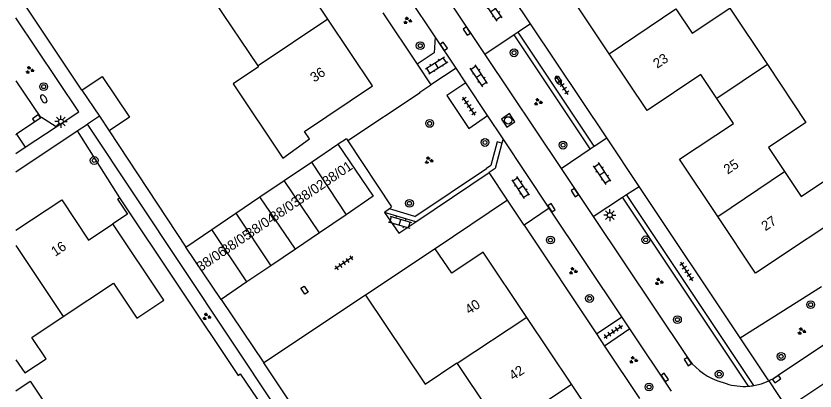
# Model space of a CAD drawing. Extents: x 137999 to 141000, y 397500 to 400501.
# Drawn here: x 138000 to 138081.8, y 399362.1 to 399400.5 of the extents above; entities that cross this region are included whole.
import ezdxf

# ---------------------------------------------------------------- set-up
doc = ezdxf.new("R2010")
doc.units = 0
for name, color, linetype in [('gg-afsc-erfafscheiding', 7, 'Continuous'), ('gg-afsc-hekwerk', 7, 'Continuous'), ('gg-afsc-muur', 7, 'Continuous'), ('gg-anno-huisnummerreeks BGT', 7, 'Continuous'), ('gg-bbg-bijgebouw', 7, 'Continuous'), ('gg-bbg-gedigitaliseerde bebouwing', 7, 'Continuous'), ('gg-bbg-gedigitaliseerde bijgebouw', 7, 'Continuous'), ('gg-bbg-hoofdgebouw', 7, 'Continuous'), ('gg-bbg-tussenscheiding', 7, 'Continuous'), ('gg-knt-verharding', 7, 'Continuous'), ('gt-grn-groengrens', 7, 'Continuous'), ('gt-grn-vlakafsluiter', 7, 'Continuous'), ('gt-grn-weggrens', 7, 'Continuous'), ('gt-symb-boom', 7, 'Continuous'), ('gt-symb-brandkraan', 7, 'Continuous'), ('gt-symb-groenvak', 7, 'Continuous'), ('gt-symb-klinker verharding', 7, 'Continuous'), ('gt-symb-kolk', 7, 'Continuous'), ('gt-symb-kolk center center', 7, 'Continuous'), ('gt-symb-lichtmast', 7, 'Continuous'), ('gt-symb-rioolschacht', 7, 'Continuous'), ('gt-symb-tegel verharding', 7, 'Continuous')]:
    doc.layers.add(name, color=color, linetype=linetype)

# ---------------------------------------------------------------- blocks, each defined once
blk = doc.blocks.new('gt0-BOOM')
at = {"layer": 'gt-symb-boom'}
for radius in [0.4, 0.2]:
    blk.add_circle((0, 0), radius, dxfattribs=at)
blk = doc.blocks.new('gt0-GRVAK')
at = {"layer": 'gt-symb-groenvak'}
for p, q in [((-0.11, 0.189), (-0.228, 0.24)), ((-0.182, 0.153), (0.088, 0.153)), ((-0.091, 0.211), (-0.156, 0.322)), ((-0.047, 0.214), (-0.047, 0.393)), ((-0.004, 0.211), (0.061, 0.322)), ((0.015, 0.189), (0.133, 0.24)), ((0.262, -0.052), (0.197, 0.059)), ((0.305, -0.049), (0.305, 0.13)), ((0.349, -0.052), (0.414, 0.059)), ((-0.245, -0.228), (-0.363, -0.177)), ((-0.318, -0.264), (-0.047, -0.264)), ((-0.226, -0.206), (-0.291, -0.095)), ((-0.183, -0.203), (-0.183, -0.024)), ((-0.139, -0.206), (-0.074, -0.095)), ((-0.12, -0.228), (-0.002, -0.177)), ((0.243, -0.074), (0.125, -0.023)), ((0.17, -0.11), (0.441, -0.11)), ((0.368, -0.074), (0.486, -0.023))]:
    blk.add_line(p, q, dxfattribs=at)
blk = doc.blocks.new('gt0-TEG1')
at = {"layer": 'gt-symb-tegel verharding'}
for p, q in [((-1.125, 0), (1.125, 0)), ((-0.9, -0.25), (-0.9, 0.25)), ((-0.45, -0.25), (-0.45, 0.25)), ((0, -0.25), (0, 0.25)), ((0.45, -0.25), (0.45, 0.25)), ((0.9, -0.25), (0.9, 0.25))]:
    blk.add_line(p, q, dxfattribs=at)
blk = doc.blocks.new('gt0-KOLK')
at = {"layer": 'gt-symb-kolk'}
blk.add_lwpolyline([(0, 0), (0.375, 0), (0.375, 0.4), (-0.375, 0.4), (-0.375, 0), (0, 0)], dxfattribs=at)
blk = doc.blocks.new('gt0-LMAST')
at = {"layer": 'gt-symb-lichtmast'}
for p, q in [((-0.182, 0.173), (-0.447, 0.438)), ((-0.005, 0.246), (-0.005, 0.621)), ((0.172, 0.173), (0.437, 0.438)), ((-0.255, -0.004), (-0.63, -0.004)), ((-0.182, -0.181), (-0.447, -0.446)), ((-0.005, -0.254), (-0.005, -0.629)), ((0.437, -0.446), (0.172, -0.181)), ((0.245, -0.004), (0.62, -0.004))]:
    blk.add_line(p, q, dxfattribs=at)
blk.add_circle((-0.005, -0.004), 0.25, dxfattribs=at)
blk = doc.blocks.new('gt0-KL1')
at = {"layer": 'gt-symb-klinker verharding'}
for p, q in [((-1.15, 0.3), (1.15, 0.3)), ((-1, -0.3), (-1, 0.3)), ((-0.5, 0.3), (-0.5, 0.45)), ((0, -0.3), (0, 0.3)), ((0.5, 0.3), (0.5, 0.45)), ((1, -0.3), (1, 0.3)), ((-1.15, -0.3), (1.15, -0.3)), ((-0.5, -0.45), (-0.5, -0.3)), ((0.5, -0.45), (0.5, -0.3))]:
    blk.add_line(p, q, dxfattribs=at)
blk = doc.blocks.new('gt0-RS')
at = {"layer": 'gt-symb-rioolschacht'}
blk.add_lwpolyline([(-0.5, -0.5), (0.5, -0.5), (0.5, 0.5), (-0.5, 0.5)], close=True, dxfattribs=at)
blk.add_circle((0, 0), 0.375, dxfattribs=at)
blk = doc.blocks.new('gt0-BR')
at = {"layer": 'gt-symb-brandkraan'}
for centre, radius, start, end in [((-0.244, 0), 0.206, 107.56694, 252.43307), ((0.599, -2.664), 3, 106.89205, 107.56694), ((0, -0.691), 0.938, 73.10799, 106.89205), ((-0.599, -2.664), 3, 72.43309, 73.10799), ((0.244, 0), 0.206, 287.56695, 72.43309), ((0.599, 2.664), 3, 252.43307, 253.10797), ((0, 0.691), 0.938, 253.10797, 286.89206), ((-0.599, 2.664), 3, 286.89206, 287.56695)]:
    blk.add_arc(centre, radius, start, end, dxfattribs=at)
blk = doc.blocks.new('gt0-KOLKCC')
at = {"layer": 'gt-symb-kolk center center'}
blk.add_lwpolyline([(-0.375, 0.2), (0.375, 0.2), (0.375, -0.2), (-0.375, -0.2)], close=True, dxfattribs=at)

msp = doc.modelspace()

# ---------------------------------------------------------------- linework, layer by layer
at = {"layer": 'gg-afsc-erfafscheiding'}
for p, q in [((138006.75, 399392.94), (138000.584, 399402.162)), ((138006.267, 399388.766), (138010.61, 399381.922)), ((138009.54, 399388.79), (138017.387, 399376.862)), ((138074.146, 399367.578), (138082.485, 399372.836)), ((138033.283, 399353.227), (138025.386, 399365.039))]:
    msp.add_line(p, q, dxfattribs=at)
msp.add_lwpolyline([(138022.744, 399363.751), (138022.952, 399363.898), (138033.451, 399348.434), (138034.453, 399346.688), (138039.454, 399338.809)], dxfattribs=at)
at = {"layer": 'gg-afsc-hekwerk'}
msp.add_line((138041.389, 399392.663), (138033.984, 399387.764), dxfattribs=at)
at = {"layer": 'gg-afsc-muur'}
for p, q in [((138010.388, 399381.78), (138010.61, 399381.922)), ((138010.61, 399381.922), (138022.744, 399363.751)), ((138035.801, 399371.972), (138025.386, 399365.039))]:
    msp.add_line(p, q, dxfattribs=at)
msp.add_lwpolyline([(138010.388, 399381.78), (138011.413, 399380.24), (138009.931, 399379.254)], dxfattribs=at)
at = {"layer": 'gg-bbg-bijgebouw'}
for p, q in [((138006.75, 399392.94), (138008.539, 399390.279)), ((138008.539, 399390.279), (138009.54, 399388.79)), ((138030.248, 399385.574), (138032.969, 399387.417)), ((138027.456, 399383.683), (138030.248, 399385.574)), ((138024.983, 399382.008), (138027.456, 399383.683)), ((138022.525, 399380.343), (138024.983, 399382.008)), ((138020.063, 399378.675), (138022.525, 399380.343)), ((138033.797, 399380.192), (138031.072, 399378.346)), ((138017.387, 399376.862), (138020.063, 399378.675)), ((138031.072, 399378.346), (138028.611, 399376.678)), ((138021.002, 399371.524), (138017.387, 399376.862)), ((138028.611, 399376.678), (138026.077, 399374.962)), ((138026.077, 399374.962), (138023.643, 399373.313)), ((138023.643, 399373.313), (138021.002, 399371.524))]:
    msp.add_line(p, q, dxfattribs=at)
for points in [[(138006.75, 399392.94), (138008.82, 399394.33), (138011.61, 399390.18), (138009.54, 399388.79)], [(138032.969, 399387.417), (138036.585, 399382.08), (138033.797, 399380.192)]]:
    msp.add_lwpolyline(points, dxfattribs=at)
at = {"layer": 'gg-bbg-gedigitaliseerde bebouwing'}
for p, q in [((138024.79, 399395.419), (138020.319, 399402.06)), ((138024.844, 399395.339), (138022.238, 399393.584)), ((138024.844, 399395.339), (138024.79, 399395.419)), ((138045.139, 399365.026), (138045.178, 399364.968)), ((138045.178, 399364.968), (138049.757, 399358.113))]:
    msp.add_line(p, q, dxfattribs=at)
for points in [[(138067.557, 399401.28), (138069.227, 399398.772), (138073.082, 399401.339), (138076.934, 399395.554)], [(138076.934, 399395.554), (138080.882, 399389.625), (138077.048, 399387.073), (138078.682, 399384.618)], [(138078.682, 399384.618), (138080.392, 399382.051), (138084.22, 399384.6)], [(138004.831, 399369.767), (138009.986, 399373.195), (138012.37, 399369.614), (138015.126, 399371.448), (138009.931, 399379.254)], [(138035.801, 399371.972), (138041.88, 399362.853), (138045.139, 399365.026)], [(138000, 399365.337), (138000.896, 399363.99), (138003.087, 399365.447), (138001.63, 399367.638), (138004.831, 399369.767)]]:
    msp.add_lwpolyline(points, dxfattribs=at)
at = {"layer": 'gg-bbg-gedigitaliseerde bijgebouw'}
msp.add_lwpolyline([(138000, 399362.168), (138001.464, 399363.143), (138002.83, 399361.091), (138000, 399359.206)], dxfattribs=at)
at = {"layer": 'gg-bbg-hoofdgebouw'}
for p, q in [((138031.945, 399400.21), (138027.491, 399406.882)), ((138036.51, 399393.37), (138031.945, 399400.21)), ((138007.433, 399377.592), (138009.931, 399379.254)), ((138042.93, 399376.71), (138035.801, 399371.972)), ((138056.888, 399362.843), (138052.318, 399369.684))]:
    msp.add_line(p, q, dxfattribs=at)
for points in [[(138060.751, 399396.666), (138056.84, 399402.54), (138062.47, 399406.28), (138060.771, 399408.842)], [(138071.757, 399392.083), (138070.12, 399394.54), (138064.61, 399390.87), (138060.751, 399396.666)], [(138022.238, 399393.584), (138027.306, 399385.99), (138030.039, 399387.969), (138029.54, 399388.718), (138036.51, 399393.37)], [(138071.857, 399379.994), (138067.94, 399385.87), (138073.45, 399389.54), (138071.757, 399392.083)], [(138084.22, 399384.6), (138086.41, 399381.32), (138075.72, 399374.2), (138071.857, 399379.994)], [(138000, 399378.615), (138004.68, 399381.73), (138007.433, 399377.592)], [(138052.318, 399369.684), (138047.85, 399376.37), (138044.61, 399374.21), (138042.93, 399376.71)], [(138059.74, 399351.57), (138058.07, 399354.06), (138061.3, 399356.24), (138056.888, 399362.843)]]:
    msp.add_lwpolyline(points, dxfattribs=at)
at = {"layer": 'gg-bbg-tussenscheiding'}
for p, q in [((138060.751, 399396.666), (138067.557, 399401.28)), ((138031.945, 399400.21), (138024.79, 399395.419)), ((138076.934, 399395.554), (138071.757, 399392.083)), ((138030.248, 399385.574), (138033.797, 399380.192)), ((138071.857, 399379.994), (138078.682, 399384.618)), ((138031.072, 399378.346), (138027.456, 399383.683)), ((138028.611, 399376.678), (138024.983, 399382.008)), ((138022.525, 399380.343), (138026.077, 399374.962)), ((138023.643, 399373.313), (138020.063, 399378.675)), ((138000, 399377.028), (138004.077, 399370.9)), ((138004.077, 399370.9), (138004.831, 399369.767)), ((138052.318, 399369.684), (138045.178, 399364.968)), ((138049.757, 399358.113), (138056.888, 399362.843))]:
    msp.add_line(p, q, dxfattribs=at)
at = {"layer": 'gg-knt-verharding'}
for p, q in [((138052.693, 399399.724), (138049.386, 399404.68)), ((138042.917, 399398.385), (138040.122, 399402.571)), ((138044.623, 399401.651), (138047.999, 399396.604)), ((138052.693, 399399.724), (138051.415, 399398.874)), ((138060.485, 399388.049), (138052.693, 399399.724)), ((138051.415, 399398.874), (138050.999, 399398.597)), ((138059.208, 399387.198), (138051.415, 399398.874)), ((138045.052, 399395.187), (138042.917, 399398.385)), ((138050.999, 399398.597), (138047.999, 399396.604)), ((138047.999, 399396.604), (138055.805, 399384.931)), ((138045.052, 399395.187), (138042.481, 399393.478)), ((138046.057, 399393.682), (138045.052, 399395.187)), ((138078.94, 399360.401), (138131.167, 399395.345)), ((138000, 399393.891), (138002.53, 399390.11)), ((138048.287, 399390.342), (138046.057, 399393.682)), ((138002.53, 399390.11), (138000.038, 399388.438)), ((138049.873, 399387.967), (138048.287, 399390.342)), ((138006.267, 399388.766), (138007.308, 399389.459)), ((138041.358, 399338.353), (138007.308, 399389.459)), ((138000, 399384.595), (138006.267, 399388.766)), ((138000, 399388.413), (138000.038, 399388.438)), ((138000.038, 399388.438), (138000.929, 399387.093)), ((138049.873, 399387.967), (138049.753, 399387.511)), ((138054.606, 399380.879), (138049.873, 399387.967)), ((138059.208, 399387.198), (138060.485, 399388.049)), ((138063.792, 399383.093), (138060.485, 399388.049)), ((138000, 399386.47), (138000.929, 399387.093)), ((138055.805, 399384.931), (138058.792, 399386.921)), ((138058.792, 399386.921), (138059.208, 399387.198)), ((138040.928, 399379.468), (138048.45, 399384.5)), ((138050.323, 399381.674), (138048.45, 399384.5)), ((138055.805, 399384.931), (138059.093, 399380.015)), ((138062.509, 399382.253), (138063.792, 399383.093)), ((138074.146, 399367.578), (138063.792, 399383.093)), ((138059.093, 399380.015), (138062.091, 399381.979)), ((138062.091, 399381.979), (138062.509, 399382.253)), ((138075.558, 399362.7), (138062.509, 399382.253)), ((138050.323, 399381.674), (138042.93, 399376.71)), ((138052.015, 399379.122), (138050.323, 399381.674)), ((138054.606, 399380.879), (138052.015, 399379.122)), ((138062.034, 399369.754), (138054.606, 399380.879)), ((138038.228, 399380.807), (138037.742, 399380.432)), ((138040.928, 399379.468), (138037.742, 399380.432)), ((138059.093, 399380.015), (138068.62, 399365.77)), ((138059.426, 399368.002), (138062.034, 399369.754)), ((138062.864, 399368.511), (138062.034, 399369.754)), ((138062.864, 399368.511), (138060.261, 399366.748)), ((138067.12, 399362.137), (138062.864, 399368.511)), ((138077.087, 399363.172), (138074.146, 399367.578)), ((138071.75, 399363.21), (138072.71, 399362.91))]:
    msp.add_line(p, q, dxfattribs=at)
for points in [[(138004.125, 399389.18), (138006.42, 399390.71), (138000, 399400.34)], [(138042.917, 399398.385), (138042.822, 399396.768), (138041.064, 399395.611)], [(138041.389, 399392.663), (138041.348, 399392.725), (138042.481, 399393.478)], [(138046.057, 399393.682), (138044.129, 399392.394), (138046.368, 399389.014), (138048.287, 399390.342)], [(138004.125, 399389.18), (138002.599, 399390.157), (138002.53, 399390.11)], [(138033.001, 399387.439), (138033.828, 399387.999), (138033.984, 399387.764)], [(138033.984, 399387.764), (138038.465, 399380.99), (138038.228, 399380.807)], [(138049.753, 399387.511), (138049.068, 399384.915), (138048.45, 399384.5)], [(138037.742, 399380.432), (138039.182, 399378.3), (138040.928, 399379.468)], [(138085.334, 399368.601), (138078.049, 399363.729), (138077.581, 399363.428), (138077.087, 399363.172)], [(138075.558, 399362.7), (138076.338, 399362.885), (138077.087, 399363.172)]]:
    msp.add_lwpolyline(points, dxfattribs=at)
for centre, radius, start, end in [((138074.005, 399369.161), 6.364, 212.19645, 249.24468), ((138074.561, 399368.608), 5.991, 252.00034, 274.21752), ((138074.567, 399368.585), 5.968, 274.1818, 279.56063)]:
    msp.add_arc(centre, radius, start, end, dxfattribs=at)
at = {"layer": 'gt-grn-groengrens'}
for p, q in [((138037.57, 399400.867), (138041.064, 399395.611)), ((138058.792, 399386.921), (138050.999, 399398.597)), ((138040.847, 399380.015), (138048.171, 399384.915)), ((138075.002, 399362.633), (138062.091, 399381.979)), ((138040.847, 399380.015), (138038.228, 399380.807)), ((138052.015, 399379.122), (138059.426, 399368.002))]:
    msp.add_line(p, q, dxfattribs=at)
msp.add_lwpolyline([(138049.753, 399387.511), (138049.269, 399387.638), (138048.633, 399385.225), (138048.171, 399384.915)], dxfattribs=at)
at = {"layer": 'gt-grn-vlakafsluiter'}
for p, q in [((138041.064, 399395.611), (138042.481, 399393.478)), ((138032.969, 399387.417), (138033.001, 399387.439)), ((138021.002, 399371.524), (138025.386, 399365.039))]:
    msp.add_line(p, q, dxfattribs=at)
at = {"layer": 'gt-grn-weggrens'}
for p, q in [((138008.539, 399390.279), (138007.308, 399389.459)), ((138000.929, 399387.093), (138004.125, 399389.18)), ((138059.426, 399368.002), (138060.261, 399366.748)), ((138060.261, 399366.748), (138063.848, 399361.367)), ((138077.087, 399363.172), (138078.94, 399360.401))]:
    msp.add_line(p, q, dxfattribs=at)

# ---------------------------------------------------------------- block references
at = {"layer": 'gt-symb-boom'}
for p in [(138041.388, 399397.492), (138050.997, 399396.769), (138002.83, 399393.299), (138048.02, 399387.587), (138056.014, 399387.317), (138008.007, 399385.747), (138054.72, 399377.598), (138064.483, 399377.624), (138058.726, 399371.62), (138081.36, 399370.985), (138067.721, 399369.449), (138078.34, 399365.689), (138072.001, 399363.875), (138064.818, 399362.555)]:
    msp.add_blockref('gt0-BOOM', p, dxfattribs=at)
at = {"layer": 'gt-symb-boom', "rotation": -56.214572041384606}
for p in [(138042.359, 399389.538), (138040.284, 399381.357)]:
    msp.add_blockref('gt0-BOOM', p, dxfattribs=at)
at = {"layer": 'gt-symb-brandkraan'}
for p, rotation in [((138055.52, 399393.952), 123.99203971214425), ((138002.843, 399392.038), -56.3734708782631)]:
    msp.add_blockref('gt0-BR', p, dxfattribs=dict(at, rotation=rotation))
at = {"layer": 'gt-symb-groenvak'}
for p in [(138040.078, 399400.063), (138001.383, 399394.994), (138053.444, 399391.734), (138042.259, 399385.751), (138057.025, 399374.433), (138065.822, 399373.334), (138019.51, 399369.754), (138080.427, 399368.266), (138063.203, 399365.318)]:
    msp.add_blockref('gt0-GRVAK', p, dxfattribs=at)
at = {"layer": 'gt-symb-klinker verharding'}
for p, rotation in [((138048.875, 399401.13), 123.99203971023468), ((138043.071, 399395.476), 32.41844994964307), ((138047.397, 399394.404), 123.99203971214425), ((138060.026, 399384.401), 123.99203971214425), ((138051.686, 399382.967), 123.99203971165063), ((138039.311, 399379.425), -16.85839876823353)]:
    msp.add_blockref('gt0-KL1', p, dxfattribs=dict(at, rotation=rotation))
at = {"layer": 'gt-symb-kolk'}
for p, rotation in [((138045.995, 399398.879), -56.29404346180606), ((138043.626, 399397.314), -56.29404346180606), ((138002.218, 399389.904), 34.48490803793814), ((138057.057, 399382.343), -56.29404346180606), ((138054.655, 399380.797), -56.29404346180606), ((138068.618, 399365.048), -56.29404346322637), ((138066.253, 399363.425), -56.29404346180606), ((138077.992, 399363.205), 33.78542795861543)]:
    msp.add_blockref('gt0-KOLK', p, dxfattribs=dict(at, rotation=rotation))
at = {"layer": 'gt-symb-kolk center center', "rotation": -57.73964679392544}
msp.add_blockref('gt0-KOLKCC', (138029.542, 399372.469), dxfattribs=at)
at = {"layer": 'gt-symb-lichtmast'}
for p in [(138004.607, 399389.728), (138060.813, 399380.144)]:
    msp.add_blockref('gt0-LMAST', p, dxfattribs=at)
at = {"layer": 'gt-symb-rioolschacht', "rotation": -56.29404346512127}
msp.add_blockref('gt0-RS', (138050.398, 399389.85), dxfattribs=at)
at = {"layer": 'gt-symb-tegel verharding'}
for p, rotation in [((138055.911, 399393.447), 123.00706175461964), ((138046.39, 399391.301), 124.19864361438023), ((138033.577, 399375.254), -145.5150919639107), ((138068.674, 399374.381), 123.00706175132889), ((138061.156, 399368.225), 33.49940007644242)]:
    msp.add_blockref('gt0-TEG1', p, dxfattribs=dict(at, rotation=rotation))

# ---------------------------------------------------------------- texts
at = {"layer": 'gg-anno-huisnummerreeks BGT'}
for s, rotation, p in [('23', 33.7, (138065.651, 399395.122)), ('36', 33.7, (138030.541, 399393.708)), ('25', 33.7, (138072.869, 399384.288)), ('38/01', 34.1, (138031.781, 399383.054)), ('38/02', 34.1, (138029.024, 399381.187)), ('38/03', 34.1, (138026.431, 399379.43)), ('38/04', 34.1, (138023.934, 399377.738)), ('27', 33.7, (138076.735, 399378.488)), ('38/05', 34.1, (138021.45, 399376.055)), ('16', 33.7, (138004.018, 399375.883)), ('38/06', 34.1, (138018.912, 399374.336)), ('40', 33.8, (138046.4, 399369.942)), ('42', 33.7, (138050.908, 399363.194))]:
    msp.add_text(s, height=1, rotation=rotation, dxfattribs=at).set_placement(p)

doc.saveas('drawing.dxf')
